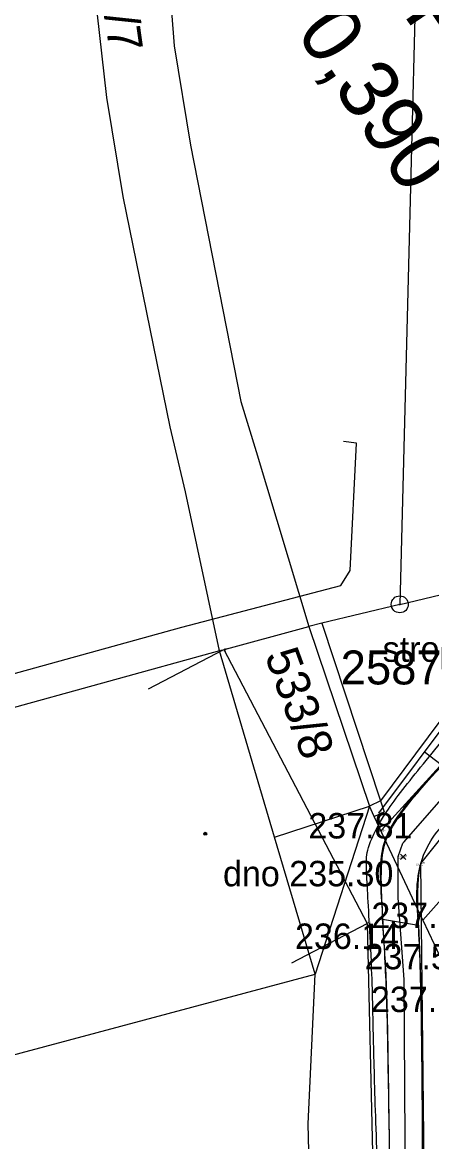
# Model space of a CAD drawing. Extents: x -555757 to -553364, y -1100723 to -1096439.
# Drawn here: x -554338.1 to -554313.9, y -1100479.7 to -1100413.8 of the extents above; entities that cross this region are included whole.
import ezdxf

# ---------------------------------------------------------------- set-up
doc = ezdxf.new("R2010")
doc.units = 0
for name, color, linetype in [('00_NÁVRH - 0.18 mm', 7, 'Continuous'), ('00_NÁVRH - 0.35 mm', 7, 'Continuous'), ('00_NÁVRH - Řezy', 7, 'Continuous'), ('01_HLADINA', 7, 'Continuous'), ('05_SÍTĚ - vedení NN - podzemní', 7, 'Continuous'), ('BUDOVA_ZDENA', 7, 'Continuous'), ('BUDOVY', 7, 'Continuous'), ('C$SLO$PARCELY', 7, 'Continuous'), ('Geodet. výšky - netisknuté', 7, 'Continuous'), ('HRANA$SVAHU', 7, 'Continuous'), ('HRANICE$PARCELY', 7, 'Continuous'), ('OSA$KOLEJI', 7, 'Continuous'), ('POPIS', 7, 'Continuous'), ('ROZHRANI', 7, 'Continuous'), ('SLOUPY', 7, 'Continuous'), ('SLUCKOV$$C$RA', 7, 'Continuous'), ('VSTUP', 7, 'Continuous'), ('VYSKA_PODR_BOD', 7, 'Continuous'), ('VYSKOVE$SRAFY', 7, 'Continuous')]:
    doc.layers.add(name, color=color, linetype=linetype)

# ---------------------------------------------------------------- blocks, each defined once
blk = doc.blocks.new('POINT_DISPLAY')
blk.add_line((0, 0), (0, 0))
blk = doc.blocks.new('1$05')
at = {"layer": 'SLOUPY'}
for radius in [0.5, 0.032]:
    blk.add_circle((0, 0), radius, dxfattribs=at)
blk = doc.blocks.new('BOD')
at = {"layer": 'POPIS'}
for p, q in [((-0.283, -0.283), (0.283, 0.283)), ((-0.283, 0.283), (0.283, -0.283))]:
    blk.add_line(p, q, dxfattribs=at)
blk = doc.blocks.new('4$021')
at = {"layer": 'BUDOVA_ZDENA'}
for radius in [0.09, 0.0398]:
    blk.add_circle((0, -0.001), radius, dxfattribs=at)

msp = doc.modelspace()

# ---------------------------------------------------------------- linework, layer by layer
at = {"layer": '00_NÁVRH - 0.18 mm'}
msp.add_lwpolyline([(-554315.472, -1100482.811), (-554315.568, -1100470.17), (-554315.906, -1100465.362), (-554315.906, -1100462.928), (-554315.637, -1100462.143), (-554315.555, -1100462.061), (-554311.316, -1100457.202), (-554304.809, -1100449.717), (-554303.919, -1100449.079), (-554299.613, -1100446.257), (-554289.985, -1100440.104), (-554289.035, -1100439.435), (-554278.134, -1100431.181), (-554255.342, -1100416.134), (-554232.947, -1100392.143), (-554215.24, -1100371.301), (-554197.34, -1100351.344), (-554177.352, -1100327.7), (-554163.425, -1100311.857)], dxfattribs=at)
msp.add_open_spline([(-554314.417, -1100513.988), (-554314.582, -1100513.749), (-554314.935, -1100513.181), (-554315.384, -1100511.726), (-554316.281, -1100506.604), (-554316.377, -1100505.57), (-554316.456, -1100503.941), (-554316.566, -1100500.746), (-554316.659, -1100497.74), (-554316.762, -1100493.317), (-554316.913, -1100488.501), (-554317.002, -1100484.644), (-554317.257, -1100477.919), (-554317.382, -1100473.141), (-554317.442, -1100469.848), (-554317.606, -1100466.831), (-554317.722, -1100464.81), (-554317.805, -1100463.233), (-554317.759, -1100462.426), (-554316.795, -1100460.405), (-554314.574, -1100457.619), (-554311.478, -1100453.9), (-554309.939, -1100451.947), (-554307.949, -1100449.799), (-554306.455, -1100448.289), (-554306.121, -1100447.993), (-554314.5, -1100513.869), (-554306.291, -1100448.139)], degree=3, dxfattribs=at)
at = {"layer": '00_NÁVRH - 0.35 mm'}
for points in [[(-554313.952, -1100513.615), (-554313.958, -1100513.608), (-554314.479, -1100512.835), (-554314.851, -1100511.368), (-554315.085, -1100510.042), (-554315.469, -1100507.851), (-554315.769, -1100506.129), (-554315.816, -1100505.705), (-554315.847, -1100504.963), (-554315.974, -1100501.578), (-554316.005, -1100498.962), (-554316.1, -1100495.84), (-554316.131, -1100492.846), (-554316.249, -1100488.998), (-554316.401, -1100481.419), (-554316.527, -1100473.073), (-554316.625, -1100469.789), (-554316.956, -1100464.389), (-554316.87, -1100462.539), (-554316.374, -1100461.233), (-554314.939, -1100459.29), (-554312.44, -1100456.572), (-554309.696, -1100453.384), (-554307.571, -1100451.07), (-554306.062, -1100449.51), (-554305.473, -1100448.922), (-554305.437, -1100448.893), (-554313.955, -1100513.612), (-554305.455, -1100448.907)], [(-554312.363, -1100512.342), (-554312.368, -1100512.333), (-554312.623, -1100511.834), (-554312.839, -1100510.653), (-554313.388, -1100508.394), (-554314.085, -1100505.395), (-554314.208, -1100501.825), (-554314.497, -1100495.645), (-554314.475, -1100486.499), (-554314.473, -1100475.881), (-554314.602, -1100468.426), (-554314.862, -1100464.792), (-554314.485, -1100462.214), (-554311.756, -1100459.401), (-554309.164, -1100456.443), (-554306.736, -1100453.248), (-554305.198, -1100451.285), (-554304.284, -1100450.563), (-554304.209, -1100450.506)]]:
    msp.add_open_spline(points, degree=3, dxfattribs=at)
at = {"layer": '01_HLADINA'}
msp.add_line((-554316.828, -1100466.617), (-554314.719, -1100466.971), dxfattribs=at)
msp.add_line((-554316.828, -1100466.617), (-554314.719, -1100466.971), dxfattribs=at)
for points in [[(-554305.437, -1100448.893), (-554305.449, -1100448.902), (-554305.676, -1100449.085), (-554306.358, -1100449.849), (-554307.811, -1100451.286), (-554309.955, -1100453.63), (-554312.283, -1100456.485), (-554314.683, -1100458.94), (-554316.289, -1100460.883), (-554317.008, -1100462.669), (-554316.964, -1100464.518), (-554316.879, -1100465.878), (-554316.828, -1100466.617)], [(-554314.719, -1100466.971), (-554314.728, -1100466.819), (-554314.774, -1100466.022), (-554314.862, -1100464.792), (-554314.485, -1100462.214), (-554311.756, -1100459.401), (-554309.164, -1100456.443), (-554306.736, -1100453.248), (-554305.198, -1100451.285), (-554304.284, -1100450.563), (-554304.209, -1100450.506)], [(-554313.952, -1100513.615), (-554313.954, -1100513.613), (-554314.147, -1100513.362), (-554314.657, -1100512.705), (-554314.831, -1100511.412), (-554315.142, -1100509.759), (-554315.428, -1100508.004), (-554315.72, -1100506.567), (-554315.834, -1100505.6), (-554315.861, -1100504.081), (-554316.002, -1100501.836), (-554315.982, -1100498.792), (-554316.127, -1100495.884), (-554316.108, -1100492.56), (-554316.315, -1100487.756), (-554316.405, -1100481.162), (-554316.489, -1100474.763), (-554316.595, -1100469.817), (-554316.756, -1100467.676), (-554316.828, -1100466.617)], [(-554314.719, -1100466.971), (-554314.586, -1100469.377), (-554314.473, -1100476.033), (-554314.475, -1100486.499), (-554314.497, -1100495.645), (-554314.208, -1100501.825), (-554314.085, -1100505.395), (-554313.388, -1100508.394), (-554312.839, -1100510.653), (-554312.623, -1100511.834), (-554312.368, -1100512.333), (-554312.363, -1100512.342)]]:
    msp.add_open_spline(points, degree=3, dxfattribs=at)
at = {"layer": '05_SÍTĚ - vedení NN - podzemní'}
msp.add_lwpolyline([(-554343.23, -1100453.44), (-554328.65, -1100449.41), (-554319.29, -1100446.95), (-554318.75, -1100446.07), (-554318.36, -1100438.57), (-554319.14, -1100438.47)], dxfattribs=at)
at = {"layer": 'BUDOVY'}
for p, q in [((-554330.62, -1100453.049), (-554326.19, -1100450.73)), ((-554326.19, -1100450.73), (-554317.74, -1100466.87)), ((-554322.17, -1100469.189), (-554317.74, -1100466.87))]:
    msp.add_line(p, q, dxfattribs=at)
at = {"layer": 'HRANA$SVAHU'}
for p, q in [((-554307.08, -1100446.99), (-554317.08, -1100460.36)), ((-554305.75, -1100449.13), (-554316.9, -1100461.37)), ((-554314.58, -1100463.34), (-554304.51, -1100450.72)), ((-554314.17, -1100500.56), (-554314.58, -1100463.34))]:
    msp.add_line(p, q, dxfattribs=at)
at = {"layer": 'HRANICE$PARCELY'}
for p, q in [((-554315.82, -1100448.06), (-554306.19, -1100445.76)), ((-554326.44, -1100450.8), (-554321.18, -1100449.37)), ((-554321.18, -1100449.37), (-554317.61, -1100459.96)), ((-554326.44, -1100450.8), (-554361.09, -1100460.36)), ((-554317.61, -1100459.96), (-554320.8, -1100469.85))]:
    msp.add_line(p, q, dxfattribs=at)
for points in [[(-554326.44, -1100450.8), (-554328.44, -1100441.43), (-554329.35, -1100437.6), (-554332.12, -1100424.03), (-554333.07, -1100418.18), (-554334.76, -1100403.2), (-554334.88, -1100400.24), (-554335.42, -1100388.32), (-554335.15, -1100385.24)], [(-554329.94, -1100385.37), (-554330.06, -1100386.99), (-554330.36, -1100398.33), (-554330.19, -1100401.21), (-554329.12, -1100415.14), (-554328.15, -1100420.99), (-554325.18, -1100436.11), (-554324.28, -1100439.06), (-554321.18, -1100449.37)], [(-554329.94, -1100385.37), (-554314.22, -1100385.77), (-554315.82, -1100448.06)], [(-554282.42, -1100440.07), (-554284.43, -1100441.09), (-554298.12, -1100449.57), (-554302.31, -1100453), (-554314.45, -1100466.67)], [(-554306.19, -1100445.76), (-554307.22, -1100446.55), (-554316.95, -1100459.64), (-554317.61, -1100459.96)], [(-554315.82, -1100448.06), (-554320.41, -1100449.16), (-554321.18, -1100449.37)], [(-554320.8, -1100469.85), (-554323.19, -1100461.78), (-554326.44, -1100450.8)], [(-554314.45, -1100466.67), (-554317.32, -1100460.56), (-554317.61, -1100459.96)], [(-554314.45, -1100466.67), (-554313.45, -1100468.8), (-554313.13, -1100471.51), (-554313, -1100472.62)], [(-554320.29, -1100503.59), (-554321.07, -1100484.31), (-554321.21, -1100478.67), (-554320.8, -1100469.85)]]:
    msp.add_lwpolyline(points, dxfattribs=at)
at = {"layer": 'ROZHRANI'}
msp.add_line((-554317.74, -1100466.87), (-554316.8, -1100507.63), dxfattribs=at)
at = {"layer": 'SLUCKOV$$C$RA'}
for p, q in [((-554320.41, -1100449.16), (-554316.95, -1100459.64)), ((-554316.95, -1100459.64), (-554316.74, -1100460.29)), ((-554323.19, -1100461.78), (-554317.61, -1100459.96)), ((-554317.32, -1100460.56), (-554316.74, -1100460.29)), ((-554355.36, -1100479.11), (-554320.8, -1100469.85))]:
    msp.add_line(p, q, dxfattribs=at)
at = {"layer": 'VYSKOVE$SRAFY'}
msp.add_line((-554314.374, -1100456.742), (-554313.369, -1100457.494), dxfattribs=at)

# ---------------------------------------------------------------- block references
at = {"layer": 'BUDOVA_ZDENA', "xscale": 0.9999988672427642, "yscale": 0.9999988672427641, "rotation": 117.63409062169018}
msp.add_blockref('4$021', (-554327.281, -1100461.583), dxfattribs=at)
at = {"layer": 'POPIS', "xscale": 0.5624965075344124, "yscale": 0.5624965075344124}
msp.add_blockref('BOD', (-554315.62, -1100462.94), dxfattribs=at)
at = {"layer": 'ROZHRANI'}
for p in [(-554326.19, -1100450.73), (-554317.08, -1100460.36), (-554316.9, -1100461.37), (-554315.62, -1100462.94), (-554314.58, -1100463.34), (-554317.74, -1100466.87)]:
    msp.add_blockref('POINT_DISPLAY', p, dxfattribs=at)
at = {"layer": 'VSTUP'}
msp.add_blockref('1$05', (-554315.82, -1100448.06), dxfattribs=at)

# ---------------------------------------------------------------- texts
at = {"layer": '00_NÁVRH - Řezy'}
for s, p in [('km 0,390', (-554326.23, -1100408.107)), ('PF 07', (-554317.401, -1100410.687))]:
    msp.add_text(s, height=3.5, rotation=304.24337, dxfattribs=at).set_placement(p)
at = {"layer": 'C$SLO$PARCELY'}
for s, rotation, p in [('533/7', 278, (-554333.847, -1100408.951)), ('533/8', 290, (-554323.791, -1100451.058))]:
    msp.add_text(s, height=2, rotation=rotation, dxfattribs=at).set_placement(p)
msp.add_text('2587', height=2, dxfattribs=at).set_placement((-554319.299, -1100452.78))
at = {"layer": 'Geodet. výšky - netisknuté'}
for s, p in [('237.73', (-554326.473, -1100450.83)), ('235.60', (-554317.183, -1100461.47)), ('235.30', (-554315.903, -1100463.04)), ('235.61', (-554314.855, -1100463.44))]:
    msp.add_text(s, height=0.1, dxfattribs=at).set_placement(p)
at = {"layer": 'OSA$KOLEJI'}
for s, p in [('297', (-554326.19, -1100450.73)), ('292', (-554317.08, -1100460.36)), ('291', (-554316.9, -1100461.37)), ('290', (-554315.62, -1100462.94)), ('289', (-554314.58, -1100463.34)), ('296', (-554317.74, -1100466.87))]:
    msp.add_text(s, height=0.1, dxfattribs=at).set_placement(p)
at = {"layer": 'POPIS'}
msp.add_text('strop 237.11', height=1.5, dxfattribs=at).set_placement((-554316.823, -1100451.447))
at = {"layer": 'VYSKA_PODR_BOD'}
for s, p in [('237.81', (-554321.205, -1100461.86)), ('dno 235.30', (-554326.234, -1100464.678)), ('237.58', (-554317.49, -1100467.14)), ('236.14', (-554321.99, -1100468.37)), ('237.57', (-554317.89, -1100469.57)), ('237.11', (-554317.515, -1100472.09))]:
    msp.add_text(s, height=1.5, dxfattribs=at).set_placement(p)

doc.saveas('drawing.dxf')
